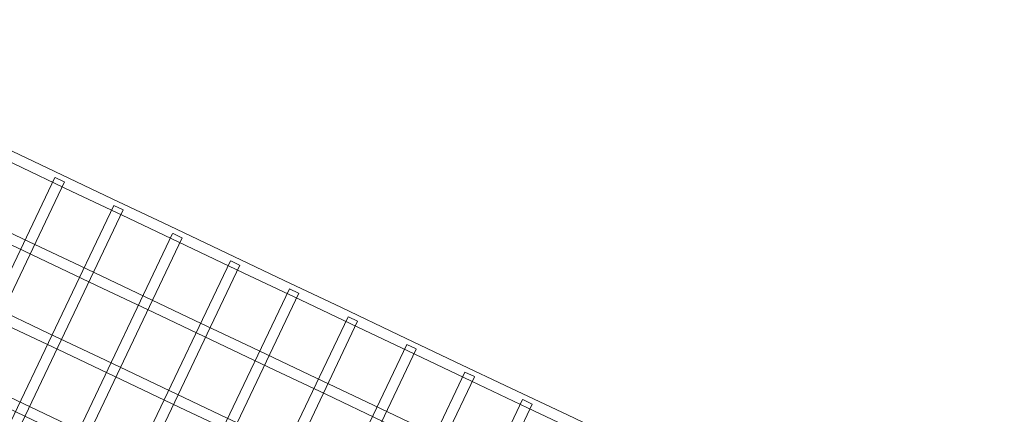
# Model space of a CAD drawing. Header units: millimetres. Extents: x -188930 to 271134, y -158090 to 283816.
# Tile 477 of 610: x 56167 to 57655, y 53809 to 54406. Entities that reach past the tile are written whole.
import ezdxf

# ---------------------------------------------------------------- set-up
doc = ezdxf.new("R2010")
doc.units = ezdxf.units.MM
doc.layers.add('I-FURN', color=30, linetype='Continuous', lineweight=9)
doc.layers.add('PZT_UTWARDZENIA', color=5, linetype='Continuous', lineweight=9)

# ---------------------------------------------------------------- blocks, each defined once
blk = doc.blocks.new('LARSLAJ_hamak - LARSLAJ_hamak-1781260-PZT-dwg')
at = {"layer": 'I-FURN'}
for p, q in [((-2526, 448.5), (-2526, -451.5)), ((-2510, -451.5), (-2510, 448.5)), ((-2429.4, 448.5), (-2429.4, -451.5)), ((-2413.4, -451.5), (-2413.4, 448.5)), ((-2332, 448.5), (-2332, -451.5)), ((-2316, -451.5), (-2316, 448.5)), ((-2234, 448.5), (-2234, -451.5)), ((-2218, -451.5), (-2218, 448.5)), ((-2135.7, 448.5), (-2135.7, -451.5)), ((-2119.7, -451.5), (-2119.7, 448.5)), ((-2037.1, 448.5), (-2037.1, -451.5)), ((-2021.1, -451.5), (-2021.1, 448.5)), ((-1940.5, 448.5), (-1940.5, -451.5)), ((-1924.5, -451.5), (-1924.5, 448.5)), ((-1841.9, 448.5), (-1841.9, -451.5)), ((-1825.9, -451.5), (-1825.9, 448.5)), ((-1743.6, 448.5), (-1743.6, -451.5)), ((-1727.6, -451.5), (-1727.6, 448.5)), ((-2510.1, -451.5), (-2525.9, -451.5)), ((-2510.1, -451.5), (-2525.9, -451.5)), ((-2413.5, -451.5), (-2429.2, -451.5)), ((-2413.5, -451.5), (-2429.2, -451.5)), ((-2316.2, -451.5), (-2331.8, -451.5)), ((-2316.2, -451.5), (-2331.8, -451.5)), ((-2218.4, -451.5), (-2233.7, -451.5)), ((-2218.4, -451.5), (-2233.7, -451.5)), ((-2120.1, -451.5), (-2135.3, -451.5)), ((-2120.1, -451.5), (-2135.3, -451.5)), ((-2021.6, -451.5), (-2036.5, -451.5)), ((-2021.6, -451.5), (-2036.5, -451.5)), ((-1940, -451.5), (-1925.1, -451.5)), ((-1940, -451.5), (-1925.1, -451.5)), ((-1841.5, -451.5), (-1826.4, -451.5)), ((-1841.5, -451.5), (-1826.4, -451.5)), ((-1743.3, -451.5), (-1727.9, -451.5)), ((-1743.3, -451.5), (-1727.9, -451.5))]:
    blk.add_line(p, q, dxfattribs=at)
at = {"layer": 'I-FURN', "flags": 128}
for points in [[(-930.8, -106), (-1018, -106), (-1106.7, -106), (-1196.8, -106), (-1288.2, -106), (-1380.7, -106), (-1474.1, -106), (-1568.4, -106), (-1663.3, -106), (-1758.7, -106), (-1854.5, -106), (-1950.4, -106), (-2046.5, -106), (-2142.4, -106), (-2238, -106), (-2333.3, -106), (-2428, -106), (-2521.9, -106), (-2615, -106), (-2707.1, -106), (-2798, -106), (-2887.7, -106), (-2975.8, -106), (-3030.8, -106)], [(-3030.8, -122), (-2943.6, -122), (-2854.9, -122), (-2764.8, -122), (-2673.4, -122), (-2581, -122), (-2487.5, -122), (-2393.3, -122), (-2298.4, -122), (-2202.9, -122), (-2107.2, -122), (-2011.2, -122), (-1915.2, -122), (-1819.3, -122), (-1723.6, -122), (-1628.4, -122), (-1533.7, -122), (-1439.7, -122), (-1346.6, -122), (-1254.5, -122), (-1163.6, -122), (-1074, -122), (-985.8, -122), (-930.8, -122)], [(-930.8, -218.5), (-1018, -218.5), (-1106.7, -218.5), (-1196.8, -218.5), (-1288.2, -218.5), (-1380.7, -218.5), (-1474.1, -218.5), (-1568.4, -218.5), (-1663.3, -218.5), (-1758.7, -218.5), (-1854.5, -218.5), (-1950.4, -218.5), (-2046.5, -218.5), (-2142.4, -218.5), (-2238, -218.5), (-2333.3, -218.5), (-2428, -218.5), (-2521.9, -218.5), (-2615, -218.5), (-2707.1, -218.5), (-2798, -218.5), (-2887.7, -218.5), (-2975.8, -218.5), (-3030.8, -218.5)], [(-3030.8, -234.5), (-2943.6, -234.5), (-2854.9, -234.5), (-2764.8, -234.5), (-2673.4, -234.5), (-2581, -234.5), (-2487.5, -234.5), (-2393.3, -234.5), (-2298.4, -234.5), (-2202.9, -234.5), (-2107.2, -234.5), (-2011.2, -234.5), (-1915.2, -234.5), (-1819.3, -234.5), (-1723.6, -234.5), (-1628.4, -234.5), (-1533.7, -234.5), (-1439.7, -234.5), (-1346.6, -234.5), (-1254.5, -234.5), (-1163.6, -234.5), (-1074, -234.5), (-985.8, -234.5), (-930.8, -234.5)], [(-930.8, -331), (-1018, -331), (-1106.7, -331), (-1196.8, -331), (-1288.2, -331), (-1380.7, -331), (-1474.1, -331), (-1568.4, -331), (-1663.3, -331), (-1758.7, -331), (-1854.5, -331), (-1950.4, -331), (-2046.5, -331), (-2142.4, -331), (-2238, -331), (-2333.3, -331), (-2428, -331), (-2521.9, -331), (-2615, -331), (-2707.1, -331), (-2798, -331), (-2887.7, -331), (-2975.8, -331), (-3030.8, -331)], [(-3030.8, -347), (-2943.6, -347), (-2854.9, -347), (-2764.8, -347), (-2673.4, -347), (-2581, -347), (-2487.5, -347), (-2393.3, -347), (-2298.4, -347), (-2202.9, -347), (-2107.2, -347), (-2011.2, -347), (-1915.2, -347), (-1819.3, -347), (-1723.6, -347), (-1628.4, -347), (-1533.7, -347), (-1439.7, -347), (-1346.6, -347), (-1254.5, -347), (-1163.6, -347), (-1074, -347), (-985.8, -347), (-930.8, -347)], [(-930.8, -443.5), (-1018, -443.5), (-1106.7, -443.5), (-1196.8, -443.5), (-1288.2, -443.5), (-1380.7, -443.5), (-1474.1, -443.5), (-1568.4, -443.5), (-1663.3, -443.5), (-1758.7, -443.5), (-1854.5, -443.5), (-1950.4, -443.5), (-2046.5, -443.5), (-2142.4, -443.5), (-2238, -443.5), (-2333.3, -443.5), (-2428, -443.5), (-2521.9, -443.5), (-2615, -443.5), (-2707.1, -443.5), (-2798, -443.5), (-2887.7, -443.5), (-2975.8, -443.5), (-3030.8, -443.5)], [(-3030.8, -459.5), (-2943.6, -459.5), (-2854.9, -459.5), (-2764.8, -459.5), (-2673.4, -459.5), (-2581, -459.5), (-2487.5, -459.5), (-2393.3, -459.5), (-2298.4, -459.5), (-2202.9, -459.5), (-2107.2, -459.5), (-2011.2, -459.5), (-1915.2, -459.5), (-1819.3, -459.5), (-1723.6, -459.5), (-1628.4, -459.5), (-1533.7, -459.5), (-1439.7, -459.5), (-1346.6, -459.5), (-1254.5, -459.5), (-1163.6, -459.5), (-1074, -459.5), (-985.8, -459.5), (-930.8, -459.5)]]:
    blk.add_lwpolyline(points, dxfattribs=at)

msp = doc.modelspace()

# ---------------------------------------------------------------- linework, layer by layer
at = {"layer": 'PZT_UTWARDZENIA'}
for centre, radius, start, end in [((59552.7, 60792.4), 12000, 159.94686, 262.67113), ((59552.7, 60792.4), 12000, 159.94686, 262.67113), ((59275.4, 60624.1), 10000, 158.65181, 263.42833), ((59275.4, 60624.1), 10000, 158.65181, 263.42833)]:
    msp.add_arc(centre, radius, start, end, dxfattribs=at)

# ---------------------------------------------------------------- block references
at = {"layer": 'I-FURN', "rotation": 154.5634422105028}
msp.add_blockref('LARSLAJ_hamak - LARSLAJ_hamak-1781260-PZT-dwg', (54466.3, 54501.4), dxfattribs=at)

doc.saveas('drawing.dxf')
